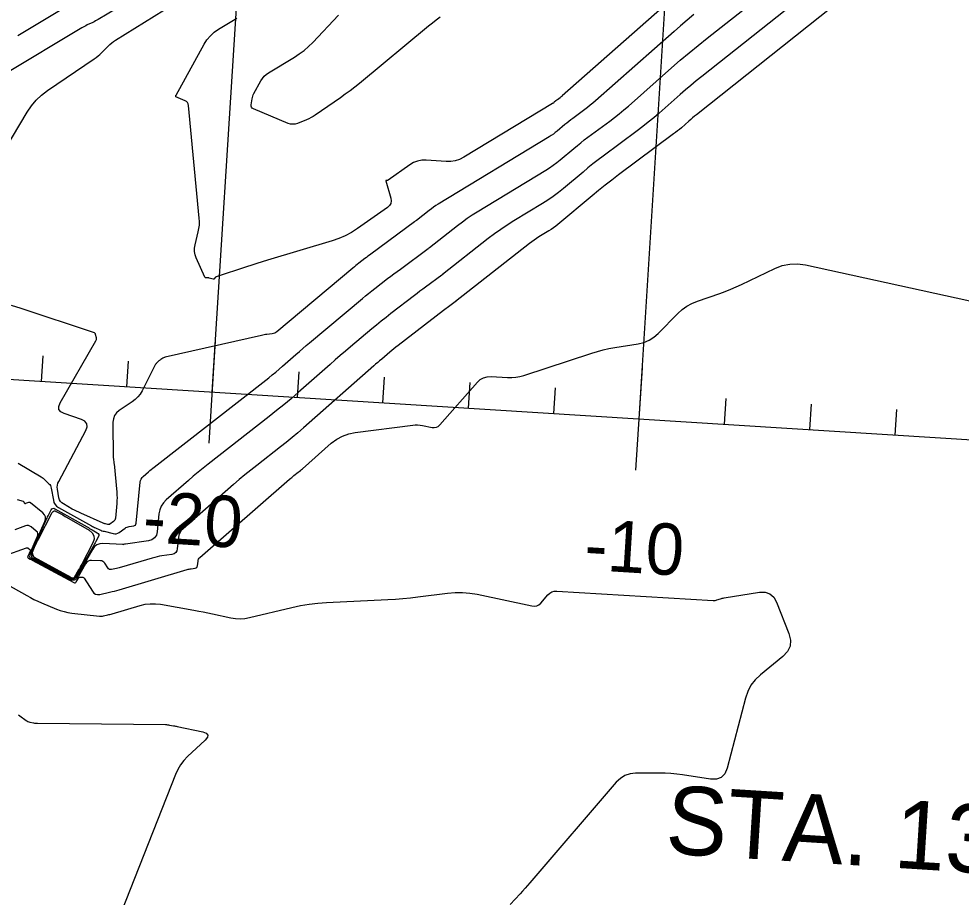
# Model space of a CAD drawing. Extents: x 658976 to 668721, y 639543 to 647196.
# Drawn here: x 662247.5 to 662357.7, y 641752.9 to 641855.6 of the extents above; entities that cross this region are included whole.
import ezdxf

# ---------------------------------------------------------------- set-up
doc = ezdxf.new("R2010")
doc.units = 0
for name, color, linetype in [('Ex_Major Contours', 7, 'Continuous'), ('Ex_Minor Contours', 7, 'Continuous'), ('R_Axis', 7, 'Continuous'), ('R_Axis Annot', 7, 'Continuous'), ('R_Grid', 7, 'Continuous')]:
    doc.layers.add(name, color=color, linetype=linetype)

msp = doc.modelspace()

# ---------------------------------------------------------------- linework, layer by layer
at = {"layer": 'Ex_Major Contours'}
for points in [[(662324.74, 641858.64), (662311.07, 641846.57), (662311, 641846.51), (662310.94, 641846.46), (662310.87, 641846.41), (662310.81, 641846.36), (662310.5, 641846.13), (662310.45, 641846.1), (662310.4, 641846.06), (662310.36, 641846.02), (662310.31, 641845.98), (662310.12, 641845.82), (662310.07, 641845.78), (662310.02, 641845.74), (662309.97, 641845.71), (662309.92, 641845.68), (662299.57, 641839.4), (662299.07, 641839.15), (662298.56, 641838.98), (662298.03, 641838.89), (662297.48, 641838.89), (662295.15, 641839.04), (662294.64, 641839.04), (662294.15, 641838.94), (662293.68, 641838.77), (662293.24, 641838.51), (662290.72, 641836.72), (662290.69, 641836.71), (662290.66, 641836.7), (662290.63, 641836.69), (662290.61, 641836.69), (662290.48, 641836.69), (662290.46, 641836.69), (662290.44, 641836.68), (662290.44, 641836.66), (662290.44, 641836.63), (662291.02, 641834.63), (662291.07, 641834.3), (662291.02, 641834.01), (662290.88, 641833.75), (662290.63, 641833.53), (662287.12, 641831.06), (662286.42, 641830.61), (662285.69, 641830.22), (662284.93, 641829.89), (662284.15, 641829.62), (662276.61, 641827.37), (662276, 641827.18), (662275.38, 641826.99), (662274.78, 641826.8), (662274.17, 641826.6), (662270.6, 641825.42), (662270.57, 641825.4), (662270.53, 641825.38), (662270.51, 641825.36), (662270.48, 641825.33), (662270.39, 641825.2), (662270.37, 641825.17), (662270.34, 641825.16), (662270.31, 641825.15), (662270.27, 641825.15), (662269.78, 641825.28), (662269.74, 641825.29), (662269.7, 641825.3), (662269.65, 641825.3), (662269.61, 641825.3), (662269.42, 641825.29), (662269.38, 641825.29), (662269.35, 641825.3), (662269.32, 641825.33), (662269.3, 641825.37), (662268.28, 641827.64), (662268.14, 641828.01), (662268.08, 641828.38), (662268.08, 641828.76), (662268.14, 641829.15), (662268.52, 641830.69), (662268.6, 641831.08), (662268.65, 641831.47), (662268.66, 641831.87), (662268.64, 641832.26), (662267.39, 641845.46), (662267.35, 641845.64), (662267.26, 641845.79), (662267.14, 641845.91), (662266.98, 641846.01), (662265.91, 641846.45), (662265.9, 641846.46), (662265.89, 641846.48), (662265.88, 641846.49), (662265.88, 641846.51), (662265.89, 641846.59), (662265.9, 641846.6), (662265.9, 641846.62), (662265.91, 641846.64), (662265.92, 641846.66), (662269.21, 641852.61), (662269.54, 641853.13), (662269.93, 641853.6), (662270.38, 641854.01), (662270.89, 641854.37), (662273.04, 641855.67)], [(662245.82, 641792.79), (662248.44, 641793.75), (662248.5, 641793.76), (662248.55, 641793.76), (662248.6, 641793.74), (662248.65, 641793.71), (662248.84, 641793.56), (662248.88, 641793.52), (662248.9, 641793.47), (662248.9, 641793.42), (662248.89, 641793.37), (662248.6, 641792.73), (662248.58, 641792.68), (662248.59, 641792.63), (662248.61, 641792.59), (662248.66, 641792.55), (662248.89, 641792.43), (662248.94, 641792.4), (662249, 641792.37), (662249.06, 641792.34), (662249.11, 641792.3), (662253.97, 641789.68), (662254.06, 641789.65), (662254.14, 641789.65), (662254.21, 641789.69), (662254.26, 641789.76), (662254.52, 641790.2), (662254.56, 641790.25), (662254.6, 641790.29), (662254.66, 641790.31), (662254.72, 641790.31), (662254.98, 641790.31), (662255.04, 641790.3), (662255.1, 641790.27), (662255.15, 641790.24), (662255.18, 641790.19), (662256.15, 641788.67), (662256.32, 641788.46), (662256.52, 641788.33), (662256.76, 641788.28), (662257.03, 641788.3), (662258.16, 641788.55), (662258.45, 641788.62), (662258.73, 641788.69), (662259.01, 641788.76), (662259.29, 641788.84), (662267.23, 641791.2), (662267.34, 641791.23), (662267.46, 641791.26), (662267.58, 641791.28), (662267.69, 641791.3), (662268.17, 641791.37), (662268.28, 641791.4), (662268.36, 641791.46), (662268.41, 641791.54), (662268.43, 641791.65), (662268.49, 641792.18), (662268.51, 641792.31), (662268.55, 641792.42), (662268.62, 641792.52), (662268.71, 641792.61), (662279.2, 641801.77), (662279.32, 641801.88), (662279.44, 641801.98), (662279.57, 641802.08), (662279.69, 641802.18), (662280.2, 641802.57), (662280.32, 641802.67), (662280.45, 641802.77), (662280.57, 641802.88), (662280.69, 641802.98), (662284.07, 641805.96), (662284.7, 641806.44), (662285.37, 641806.81), (662286.1, 641807.07), (662286.87, 641807.23), (662293.6, 641808.1), (662293.88, 641808.12), (662294.16, 641808.12), (662294.44, 641808.1), (662294.72, 641808.05), (662295.84, 641807.81), (662296.11, 641807.79), (662296.35, 641807.83), (662296.57, 641807.94), (662296.77, 641808.12), (662301.14, 641813.09), (662301.48, 641813.41), (662301.86, 641813.63), (662302.28, 641813.74), (662302.74, 641813.76), (662304.68, 641813.65), (662305.16, 641813.64), (662305.63, 641813.68), (662306.1, 641813.77), (662306.56, 641813.89), (662314.5, 641816.51), (662315.17, 641816.71), (662315.84, 641816.88), (662316.51, 641817.03), (662317.2, 641817.16), (662319.94, 641817.59), (662320.61, 641817.75), (662321.22, 641818), (662321.78, 641818.35), (662322.29, 641818.8), (662324.57, 641821.13), (662325.08, 641821.59), (662325.63, 641821.98), (662326.22, 641822.31), (662326.85, 641822.57), (662329.46, 641823.49), (662330.11, 641823.72), (662330.76, 641823.98), (662331.39, 641824.25), (662332.02, 641824.54), (662335.91, 641826.4), (662336.78, 641826.73), (662337.66, 641826.91), (662338.56, 641826.94), (662339.48, 641826.81), (662364.02, 641821.44)]]:
    msp.add_lwpolyline(points, dxfattribs=at)
at = {"layer": 'Ex_Minor Contours'}
for points in [[(662265.22, 641860.54), (662256.82, 641855.5), (662256.66, 641855.41), (662256.5, 641855.33), (662256.34, 641855.24), (662256.18, 641855.16), (662255.53, 641854.86), (662255.37, 641854.78), (662255.21, 641854.69), (662255.06, 641854.61), (662254.9, 641854.52), (662245.83, 641849.07)], [(662245.96, 641840.35), (662248.53, 641844.68), (662249.02, 641845.41), (662249.57, 641846.07), (662250.2, 641846.67), (662250.9, 641847.2), (662256.37, 641850.91), (662256.59, 641851.07), (662256.81, 641851.24), (662257.01, 641851.42), (662257.21, 641851.61), (662257.99, 641852.39), (662258.19, 641852.58), (662258.4, 641852.76), (662258.62, 641852.93), (662258.85, 641853.08), (662267.9, 641858.73)], [(662338.24, 641857.47), (662327.37, 641848.84), (662326.73, 641848.33), (662326.09, 641847.8), (662325.47, 641847.27), (662324.85, 641846.73), (662322.38, 641844.55), (662321.76, 641844.01), (662321.12, 641843.49), (662320.48, 641842.98), (662319.82, 641842.48), (662315.84, 641839.53), (662315.24, 641839.08), (662314.65, 641838.62), (662314.06, 641838.15), (662313.49, 641837.67), (662311.19, 641835.74), (662310.61, 641835.27), (662310.01, 641834.82), (662309.39, 641834.4), (662308.76, 641834), (662305.39, 641831.96), (662304.63, 641831.48), (662303.88, 641830.97), (662303.14, 641830.45), (662302.42, 641829.9), (662297.07, 641825.69), (662297.07, 641825.69), (662297.06, 641825.68), (662297.05, 641825.67), (662297.04, 641825.67), (662297.01, 641825.64), (662296.99, 641825.63), (662296.97, 641825.62), (662295.07, 641824.21), (662294.75, 641823.97), (662294.43, 641823.73), (662294.12, 641823.49), (662293.8, 641823.25), (662291.04, 641821.12), (662290.47, 641820.68), (662289.91, 641820.24), (662289.36, 641819.79), (662288.81, 641819.33), (662286.31, 641817.23), (662285.71, 641816.73), (662285.11, 641816.22), (662284.52, 641815.71), (662283.93, 641815.19), (662280.18, 641811.89), (662279.36, 641811.17), (662278.52, 641810.47), (662277.68, 641809.78), (662276.82, 641809.1), (662269.67, 641803.52), (662269.09, 641803.06), (662268.51, 641802.59), (662267.94, 641802.11), (662267.38, 641801.63), (662264.77, 641799.35), (662264.44, 641799), (662264.18, 641798.61), (662264.01, 641798.17), (662263.92, 641797.7), (662263.71, 641795.63), (662263.62, 641795.22), (662263.42, 641794.9), (662263.11, 641794.69), (662262.71, 641794.57), (662260, 641794.17), (662259.98, 641794.17), (662259.96, 641794.17), (662259.94, 641794.16), (662259.91, 641794.16), (662259.8, 641794.12), (662259.79, 641794.12), (662259.77, 641794.12), (662259.75, 641794.11), (662259.75, 641794.11), (662259.74, 641794.11), (662259.74, 641794.11), (662259.73, 641794.12), (662259.72, 641794.14), (662259.72, 641794.14), (662259.71, 641794.15), (662259.71, 641794.15), (662259.7, 641794.15), (662257.36, 641794.23), (662257, 641794.2), (662256.68, 641794.08), (662256.41, 641793.88), (662256.19, 641793.58), (662254.45, 641790.56), (662254.23, 641790.28), (662253.97, 641790.13), (662253.67, 641790.12), (662253.34, 641790.24), (662251.8, 641791.07), (662251.5, 641791.24), (662251.19, 641791.4), (662250.89, 641791.57), (662250.58, 641791.74), (662249.36, 641792.4), (662249.11, 641792.59), (662248.98, 641792.81), (662248.95, 641793.08), (662249.04, 641793.37), (662250.58, 641796.81), (662250.66, 641797.1), (662250.65, 641797.36), (662250.55, 641797.61), (662250.34, 641797.83), (662248.93, 641798.99), (662248.87, 641799.03), (662248.81, 641799.05), (662248.74, 641799.05), (662248.67, 641799.04), (662248.31, 641798.91), (662248.28, 641798.9), (662248.26, 641798.9), (662248.24, 641798.92), (662248.22, 641798.95), (662248.17, 641799.07), (662248.15, 641799.1), (662248.13, 641799.13), (662248.11, 641799.14), (662248.08, 641799.15), (662247.41, 641799.34)], [(662247.47, 641803.64), (662250.15, 641802.04), (662250.28, 641801.96), (662250.4, 641801.87), (662250.52, 641801.77), (662250.63, 641801.67), (662251.06, 641801.24), (662251.16, 641801.13), (662251.23, 641801.01), (662251.29, 641800.87), (662251.33, 641800.73), (662251.58, 641799.3), (662251.65, 641799.03), (662251.78, 641798.8), (662251.96, 641798.61), (662252.19, 641798.45), (662256.03, 641796.3), (662256.15, 641796.24), (662256.27, 641796.18), (662256.4, 641796.12), (662256.52, 641796.06), (662257.01, 641795.84), (662257.14, 641795.79), (662257.26, 641795.74), (662257.39, 641795.7), (662257.52, 641795.67), (662258.59, 641795.4), (662258.77, 641795.37), (662258.94, 641795.38), (662259.11, 641795.44), (662259.26, 641795.53), (662259.96, 641796.04), (662260.07, 641796.11), (662260.19, 641796.17), (662260.31, 641796.21), (662260.44, 641796.24), (662260.97, 641796.32), (662261.08, 641796.35), (662261.17, 641796.41), (662261.23, 641796.5), (662261.26, 641796.62), (662261.73, 641801.41), (662261.77, 641801.6), (662261.84, 641801.78), (662261.95, 641801.95), (662262.09, 641802.09), (662262.71, 641802.64), (662262.87, 641802.78), (662263.03, 641802.91), (662263.19, 641803.04), (662263.36, 641803.17), (662276.76, 641813.63), (662277.17, 641813.96), (662277.58, 641814.29), (662277.98, 641814.63), (662278.37, 641814.97), (662279.94, 641816.35), (662280.34, 641816.7), (662280.73, 641817.04), (662281.13, 641817.38), (662281.53, 641817.72), (662287.7, 641822.89), (662288.06, 641823.19), (662288.43, 641823.49), (662288.79, 641823.78), (662289.16, 641824.06), (662290.64, 641825.21), (662291.02, 641825.49), (662291.39, 641825.77), (662291.76, 641826.06), (662292.14, 641826.33), (662295.39, 641828.74), (662295.4, 641828.75), (662295.41, 641828.76), (662295.42, 641828.77), (662295.44, 641828.78), (662295.49, 641828.81), (662295.5, 641828.82), (662295.52, 641828.83), (662295.53, 641828.84), (662295.54, 641828.85), (662298.83, 641831.43), (662299.39, 641831.86), (662299.95, 641832.27), (662300.54, 641832.66), (662301.13, 641833.03), (662309.15, 641837.89), (662309.59, 641838.17), (662310.01, 641838.46), (662310.43, 641838.77), (662310.83, 641839.1), (662312.43, 641840.44), (662312.83, 641840.77), (662313.23, 641841.1), (662313.64, 641841.42), (662314.06, 641841.73), (662316.61, 641843.62), (662317.17, 641844.05), (662317.72, 641844.48), (662318.27, 641844.93), (662318.8, 641845.39), (662323.83, 641849.84), (662324.86, 641850.73), (662325.89, 641851.6), (662326.93, 641852.46), (662327.99, 641853.31), (662333.8, 641857.93)], [(662326.45, 641856.07), (662325.67, 641855.42), (662324.89, 641854.77), (662324.13, 641854.1), (662314.93, 641845.98), (662314.63, 641845.72), (662314.33, 641845.47), (662314.02, 641845.23), (662313.71, 641844.99), (662312.28, 641843.93), (662312.05, 641843.76), (662311.82, 641843.58), (662311.59, 641843.4), (662311.37, 641843.21), (662310.48, 641842.46), (662310.25, 641842.28), (662310.02, 641842.1), (662309.78, 641841.94), (662309.53, 641841.78), (662296.57, 641833.92), (662296.3, 641833.75), (662296.03, 641833.57), (662295.76, 641833.38), (662295.51, 641833.19), (662294.01, 641832.01), (662293.99, 641832), (662293.98, 641831.98), (662293.96, 641831.97), (662293.94, 641831.96), (662293.87, 641831.91), (662293.85, 641831.9), (662293.83, 641831.88), (662293.82, 641831.87), (662293.8, 641831.86), (662288.7, 641828.08), (662288.52, 641827.95), (662288.34, 641827.82), (662288.17, 641827.68), (662287.99, 641827.55), (662287.29, 641827.01), (662287.11, 641826.87), (662286.94, 641826.73), (662286.77, 641826.59), (662286.6, 641826.45), (662277.72, 641819.01), (662277.59, 641818.92), (662277.46, 641818.85), (662277.31, 641818.8), (662277.16, 641818.77), (662276.53, 641818.69), (662276.37, 641818.67), (662276.21, 641818.64), (662276.06, 641818.61), (662275.9, 641818.58), (662264.66, 641816.02), (662264.59, 641816), (662264.52, 641815.98), (662264.46, 641815.95), (662264.39, 641815.91), (662264.15, 641815.76), (662264.09, 641815.73), (662264.03, 641815.69), (662263.98, 641815.64), (662263.92, 641815.6), (662263.71, 641815.42), (662263.66, 641815.37), (662263.62, 641815.32), (662263.58, 641815.26), (662263.54, 641815.2), (662261.95, 641812.1), (662261.73, 641811.72), (662261.46, 641811.38), (662261.15, 641811.07), (662260.79, 641810.81), (662259.29, 641809.81), (662258.97, 641809.54), (662258.73, 641809.22), (662258.6, 641808.84), (662258.55, 641808.42), (662258.59, 641804.25), (662258.6, 641804.19), (662258.6, 641804.13), (662258.61, 641804.07), (662258.61, 641804.02), (662258.65, 641803.79), (662258.66, 641803.73), (662258.66, 641803.67), (662258.67, 641803.62), (662258.68, 641803.56), (662259, 641800.24), (662259.02, 641799.91), (662259.03, 641799.58), (662259.02, 641799.26), (662259, 641798.93), (662258.83, 641797.19), (662258.81, 641797.09), (662258.76, 641796.99), (662258.7, 641796.91), (662258.62, 641796.83), (662258.19, 641796.51), (662258.13, 641796.48), (662258.07, 641796.46), (662258.01, 641796.45), (662257.94, 641796.46), (662257.67, 641796.53), (662257.6, 641796.55), (662257.54, 641796.57), (662257.47, 641796.59), (662257.41, 641796.62), (662254.81, 641797.78), (662254.55, 641797.9), (662254.3, 641798.02), (662254.05, 641798.15), (662253.8, 641798.28), (662252.75, 641798.87), (662252.56, 641799), (662252.41, 641799.17), (662252.3, 641799.37), (662252.23, 641799.6), (662252.06, 641800.58), (662252.04, 641800.82), (662252.06, 641801.06), (662252.11, 641801.29), (662252.21, 641801.51), (662255.38, 641807.46), (662255.53, 641807.89), (662255.5, 641808.25), (662255.28, 641808.53), (662254.87, 641808.74), (662252.86, 641809.43), (662252.45, 641809.64), (662252.24, 641809.92), (662252.21, 641810.27), (662252.38, 641810.7), (662256.56, 641817.93), (662256.6, 641818.02), (662256.62, 641818.11), (662256.63, 641818.2), (662256.61, 641818.29), (662256.52, 641818.67), (662256.49, 641818.76), (662256.44, 641818.83), (662256.38, 641818.88), (662256.29, 641818.92), (662247.83, 641821.71), (662246.7, 641822.07)], [(662342.69, 641857.01), (662326.75, 641844.37), (662326.53, 641844.19), (662326.3, 641844), (662326.08, 641843.81), (662325.86, 641843.62), (662324.98, 641842.85), (662324.76, 641842.66), (662324.54, 641842.47), (662324.31, 641842.29), (662324.08, 641842.12), (662317.62, 641837.33), (662316.84, 641836.74), (662316.06, 641836.14), (662315.3, 641835.53), (662314.55, 641834.9), (662310.56, 641831.55), (662310.3, 641831.34), (662310.04, 641831.14), (662309.76, 641830.95), (662309.48, 641830.78), (662308.33, 641830.08), (662308.05, 641829.9), (662307.77, 641829.72), (662307.5, 641829.52), (662307.23, 641829.32), (662298.6, 641822.53), (662298.59, 641822.52), (662298.57, 641822.51), (662298.56, 641822.5), (662297.75, 641821.9), (662297.61, 641821.8), (662297.48, 641821.7), (662297.34, 641821.59), (662297.2, 641821.49), (662291.88, 641817.38), (662291.63, 641817.19), (662291.39, 641817), (662291.15, 641816.81), (662290.91, 641816.61), (662289.96, 641815.81), (662289.72, 641815.61), (662289.49, 641815.41), (662289.25, 641815.21), (662289.02, 641815), (662280.81, 641807.77), (662280.15, 641807.19), (662279.48, 641806.63), (662278.8, 641806.07), (662278.12, 641805.53), (662275.35, 641803.37), (662274.66, 641802.83), (662273.98, 641802.27), (662273.31, 641801.71), (662272.65, 641801.14), (662266.74, 641795.98), (662266.53, 641795.76), (662266.37, 641795.51), (662266.26, 641795.24), (662266.2, 641794.94), (662266.07, 641793.64), (662266.01, 641793.38), (662265.89, 641793.18), (662265.69, 641793.05), (662265.44, 641792.97), (662264.28, 641792.8), (662264, 641792.76), (662263.71, 641792.7), (662263.43, 641792.63), (662263.15, 641792.55), (662259.54, 641791.48), (662259.4, 641791.44), (662259.26, 641791.4), (662259.11, 641791.37), (662258.97, 641791.33), (662258.39, 641791.2), (662258.25, 641791.19), (662258.13, 641791.22), (662258.03, 641791.29), (662257.94, 641791.39), (662257.59, 641791.95), (662257.49, 641792.07), (662257.38, 641792.16), (662257.24, 641792.21), (662257.09, 641792.24), (662256.04, 641792.27), (662255.83, 641792.26), (662255.64, 641792.19), (662255.48, 641792.07), (662255.35, 641791.89), (662254.47, 641790.36), (662254.27, 641790.1), (662254.03, 641789.97), (662253.76, 641789.96), (662253.45, 641790.07), (662250.46, 641791.69), (662250.28, 641791.79), (662250.1, 641791.88), (662249.92, 641791.98), (662249.73, 641792.08), (662249.01, 641792.48), (662248.86, 641792.59), (662248.78, 641792.72), (662248.77, 641792.88), (662248.82, 641793.05), (662249.73, 641795.09), (662249.78, 641795.26), (662249.78, 641795.42), (662249.71, 641795.56), (662249.59, 641795.69), (662248.99, 641796.19), (662248.83, 641796.29), (662248.67, 641796.34), (662248.5, 641796.35), (662248.32, 641796.31), (662247.07, 641795.85)], [(662247.45, 641853.63), (662252.7, 641856.78)], [(662296.8, 641855.78), (662296.34, 641855.43), (662295.89, 641855.08), (662295.44, 641854.72), (662287.35, 641848.04), (662286.81, 641847.6), (662286.26, 641847.18), (662285.7, 641846.76), (662285.13, 641846.36), (662282.19, 641844.33), (662281.95, 641844.17), (662281.7, 641844.03), (662281.44, 641843.9), (662281.17, 641843.78), (662280.1, 641843.35), (662279.83, 641843.27), (662279.56, 641843.25), (662279.3, 641843.28), (662279.03, 641843.36), (662274.96, 641845.07), (662274.82, 641845.15), (662274.73, 641845.25), (662274.69, 641845.38), (662274.69, 641845.54), (662274.8, 641846.22), (662274.84, 641846.39), (662274.89, 641846.55), (662274.95, 641846.71), (662275.03, 641846.86), (662275.84, 641848.34), (662276.02, 641848.62), (662276.23, 641848.87), (662276.47, 641849.09), (662276.74, 641849.28), (662279.75, 641851.1), (662280.33, 641851.48), (662280.88, 641851.89), (662281.41, 641852.35), (662281.91, 641852.83), (662284.92, 641855.99)], [(662243.66, 641790.84), (662248.48, 641788.15), (662248.9, 641787.93), (662249.32, 641787.71), (662249.75, 641787.51), (662250.18, 641787.32), (662251.94, 641786.59), (662252.38, 641786.43), (662252.83, 641786.29), (662253.29, 641786.19), (662253.76, 641786.12), (662256.97, 641785.77), (662257.09, 641785.76), (662257.22, 641785.76), (662257.34, 641785.77), (662257.46, 641785.79), (662257.96, 641785.9), (662258.08, 641785.93), (662258.2, 641785.96), (662258.32, 641785.99), (662258.45, 641786.03), (662261.73, 641787), (662262.32, 641787.14), (662262.91, 641787.21), (662263.51, 641787.21), (662264.11, 641787.14), (662268.02, 641786.45), (662268.57, 641786.35), (662269.11, 641786.25), (662269.65, 641786.14), (662270.19, 641786.03), (662272.34, 641785.56), (662272.88, 641785.48), (662273.42, 641785.45), (662273.96, 641785.49), (662274.49, 641785.59), (662279.45, 641786.78), (662280.45, 641786.99), (662281.47, 641787.16), (662282.49, 641787.28), (662283.52, 641787.36), (662290.69, 641787.7), (662291.56, 641787.75), (662292.44, 641787.82), (662293.31, 641787.9), (662294.18, 641788), (662297.66, 641788.45), (662298.53, 641788.53), (662299.4, 641788.53), (662300.26, 641788.46), (662301.12, 641788.31), (662307.51, 641786.95), (662307.81, 641786.92), (662308.08, 641786.97), (662308.32, 641787.09), (662308.55, 641787.29), (662309.38, 641788.24), (662309.6, 641788.45), (662309.85, 641788.59), (662310.13, 641788.67), (662310.43, 641788.68), (662328.71, 641787.59), (662328.82, 641787.59), (662328.93, 641787.6), (662329.04, 641787.62), (662329.14, 641787.65), (662329.56, 641787.78), (662329.66, 641787.82), (662329.77, 641787.84), (662329.87, 641787.87), (662329.98, 641787.89), (662334.12, 641788.54), (662334.79, 641788.56), (662335.34, 641788.37), (662335.78, 641787.99), (662336.11, 641787.4), (662337.55, 641783.72), (662337.75, 641782.96), (662337.69, 641782.26), (662337.4, 641781.63), (662336.86, 641781.05), (662334.22, 641778.9), (662333.61, 641778.32), (662333.12, 641777.67), (662332.74, 641776.96), (662332.47, 641776.17), (662330.33, 641767.99), (662330.06, 641767.34), (662329.65, 641766.91), (662329.1, 641766.7), (662328.4, 641766.71), (662325.13, 641767.2), (662324.45, 641767.29), (662323.76, 641767.36), (662323.08, 641767.39), (662322.39, 641767.4), (662319.64, 641767.39), (662318.99, 641767.32), (662318.39, 641767.12), (662317.85, 641766.79), (662317.37, 641766.34), (662307.27, 641754.59), (662306.99, 641754.26), (662306.71, 641753.94), (662306.42, 641753.62), (662306.14, 641753.3), (662304.99, 641752.04)], [(662247.49, 641774.23), (662247.65, 641774.12), (662248.41, 641773.57), (662248.5, 641773.51), (662248.6, 641773.45), (662248.71, 641773.41), (662248.82, 641773.38), (662249.26, 641773.28), (662249.38, 641773.26), (662249.49, 641773.25), (662249.6, 641773.24), (662249.72, 641773.23), (662264.7, 641773.07), (662264.82, 641773.07), (662264.93, 641773.06), (662265.04, 641773.05), (662265.16, 641773.03), (662265.61, 641772.95), (662265.73, 641772.93), (662265.84, 641772.91), (662265.95, 641772.89), (662266.07, 641772.86), (662269.04, 641772.22), (662269.46, 641772.07), (662269.64, 641771.86), (662269.59, 641771.59), (662269.31, 641771.25), (662267.27, 641769.35), (662266.83, 641768.89), (662266.44, 641768.39), (662266.12, 641767.84), (662265.85, 641767.26), (662258.97, 641749.74)]]:
    msp.add_lwpolyline(points, dxfattribs=at)
for points in [[(662253.98, 641790.22), (662253.93, 641790.19), (662253.87, 641790.19), (662253.8, 641790.21), (662253.52, 641790.36), (662253.46, 641790.4), (662253.39, 641790.44), (662253.32, 641790.48), (662253.25, 641790.51), (662249.32, 641792.66), (662249.17, 641792.77), (662249.09, 641792.91), (662249.08, 641793.07), (662249.13, 641793.25), (662249.47, 641794.01), (662249.56, 641794.2), (662249.65, 641794.39), (662249.74, 641794.57), (662249.83, 641794.76), (662251.46, 641797.86), (662251.55, 641797.99), (662251.66, 641798.05), (662251.78, 641798.06), (662251.92, 641798), (662252.53, 641797.66), (662252.68, 641797.58), (662252.83, 641797.49), (662252.98, 641797.4), (662253.13, 641797.32), (662255.75, 641795.79), (662256.12, 641795.5), (662256.32, 641795.15), (662256.34, 641794.76), (662256.18, 641794.32), (662254.9, 641791.85), (662254.81, 641791.68), (662254.72, 641791.5), (662254.63, 641791.33), (662254.53, 641791.16), (662254.02, 641790.28)], [(662254.1, 641790.25), (662253.95, 641790.16), (662253.77, 641790.15), (662253.57, 641790.23), (662252.72, 641790.69), (662252.5, 641790.81), (662252.29, 641790.92), (662252.08, 641791.04), (662251.86, 641791.15), (662249.71, 641792.33), (662249.36, 641792.59), (662249.17, 641792.91), (662249.13, 641793.27), (662249.25, 641793.69), (662250.78, 641797.08), (662250.84, 641797.22), (662250.91, 641797.36), (662250.97, 641797.5), (662251.05, 641797.64), (662251.33, 641798.19), (662251.41, 641798.3), (662251.51, 641798.35), (662251.62, 641798.36), (662251.74, 641798.31), (662255.53, 641796.18), (662255.68, 641796.1), (662255.82, 641796.01), (662255.97, 641795.93), (662256.12, 641795.84), (662256.72, 641795.49), (662256.83, 641795.41), (662256.89, 641795.3), (662256.89, 641795.18), (662256.85, 641795.05), (662256.55, 641794.47), (662256.48, 641794.33), (662256.4, 641794.19), (662256.32, 641794.05), (662256.24, 641793.91), (662254.24, 641790.42)]]:
    msp.add_lwpolyline(points, close=True, dxfattribs=at)
at = {"layer": 'R_Axis'}
for p, q in [((661621.43, 641852.69), (663118.48, 641758.67)), ((662269.78, 641805.96), (662270.53, 641817.93)), ((662250.19, 641813.2), (662250.38, 641816.19)), ((662260.17, 641812.57), (662260.36, 641815.57)), ((662280.13, 641811.32), (662280.32, 641814.31)), ((662319.68, 641802.82), (662320.43, 641814.8)), ((662290.11, 641810.69), (662290.3, 641813.69)), ((662300.09, 641810.07), (662300.28, 641813.06)), ((662310.07, 641809.44), (662310.26, 641812.43)), ((662330.03, 641808.19), (662330.22, 641811.18)), ((662340.01, 641807.56), (662340.2, 641810.55)), ((662349.99, 641806.93), (662350.18, 641809.93))]:
    msp.add_line(p, q, dxfattribs=at)
at = {"layer": 'R_Grid'}
for p, q in [((662270.15, 641811.95), (662285.82, 642061.45)), ((662320.05, 641808.81), (662335.72, 642058.32)), ((661621.43, 641852.69), (663118.48, 641758.67))]:
    msp.add_line(p, q, dxfattribs=at)

# ---------------------------------------------------------------- texts
at = {"layer": 'R_Axis Annot'}
for s, height, p in [('-20', 6, (662261.93, 641794.43)), ('-10', 6, (662313.53, 641791.19)), ('STA. 134+90.00', 8, (662323.01, 641758.03))]:
    msp.add_text(s, height=height, rotation=356.4063, dxfattribs=at).set_placement(p)

doc.saveas('drawing.dxf')
